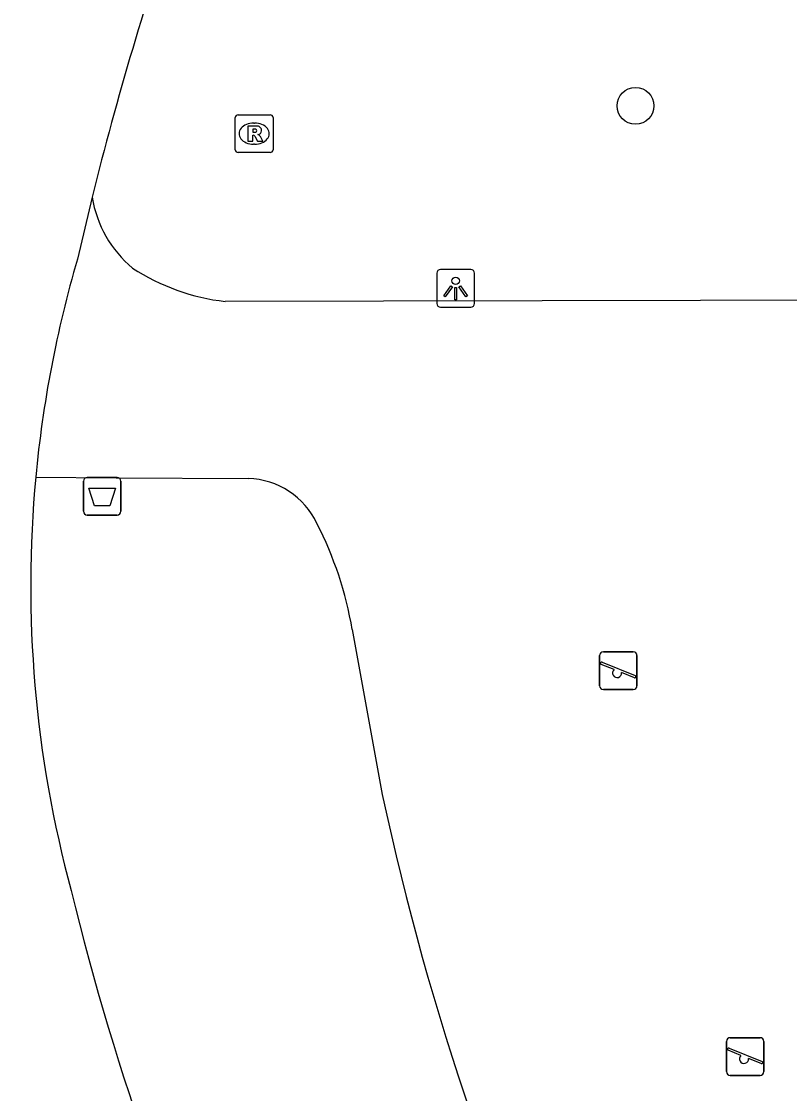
# Model space of a CAD drawing. Extents: x 159040 to 160094, y 381214 to 382518.
# Drawn here: x 159391.12 to 159411.48, y 381742.07 to 381770.51 of the extents above; entities that cross this region are included whole.
import ezdxf

# ---------------------------------------------------------------- set-up
doc = ezdxf.new("R2010")
doc.units = 0
for name, color, linetype in [('IMGEO_Afvalbak', 7, 'Continuous'), ('IMGEO_Boom', 7, 'Continuous'), ('IMGEO_Lichtpunt', 7, 'Continuous'), ('IMGEO_Rijbaan_lokaal_gesloten', 7, 'Continuous'), ('IMGEO_Rioolput', 7, 'Continuous'), ('IMGEO_Speelvoorziening', 7, 'Continuous'), ('IMGEO_Voetpad_gesloten', 7, 'Continuous'), ('IMGEO_Voetpad_open', 7, 'Continuous')]:
    doc.layers.add(name, color=color, linetype=linetype)

msp = doc.modelspace()

# ---------------------------------------------------------------- linework, layer by layer
at = {"layer": 'IMGEO_Afvalbak'}
for p, q in [((159392.762, 381757.515), (159392.762, 381758.315)), ((159392.762, 381758.315), (159392.762, 381757.515)), ((159392.862, 381758.415), (159393.652, 381758.415)), ((159393.652, 381758.415), (159392.862, 381758.415)), ((159393.752, 381758.315), (159393.752, 381757.515)), ((159393.752, 381757.515), (159393.752, 381758.315)), ((159393.652, 381757.415), (159392.862, 381757.415)), ((159392.862, 381757.415), (159393.652, 381757.415))]:
    msp.add_line(p, q, dxfattribs=at)
msp.add_lwpolyline([(159392.905, 381758.129), (159393.609, 381758.129), (159393.46, 381757.659), (159393.054, 381757.659), (159392.905, 381758.129)], dxfattribs=at)
for centre, start, end in [((159392.862, 381758.315), 90, 180), ((159392.862, 381758.315), 90, 180), ((159393.652, 381758.315), 0, 90), ((159393.652, 381758.315), 360, 90), ((159392.862, 381757.515), 180, 270), ((159392.862, 381757.515), 180, 270), ((159393.652, 381757.515), 270, 0), ((159393.652, 381757.515), 270, 0)]:
    msp.add_arc(centre, 0.1, start, end, dxfattribs=at)
at = {"layer": 'IMGEO_Boom'}
msp.add_circle((159407.399, 381768.27), 0.489, dxfattribs=at)
at = {"layer": 'IMGEO_Lichtpunt'}
for p, q in [((159403.033, 381763.927), (159402.225, 381763.927)), ((159403.033, 381763.927), (159402.225, 381763.927)), ((159402.131, 381763.832), (159402.131, 381763.025)), ((159402.131, 381763.832), (159402.131, 381763.025)), ((159403.127, 381763.025), (159403.127, 381763.832)), ((159403.127, 381763.025), (159403.127, 381763.832)), ((159402.225, 381762.931), (159403.033, 381762.931)), ((159402.225, 381762.931), (159403.033, 381762.931))]:
    msp.add_line(p, q, dxfattribs=at)
for points in [[(159402.505, 381763.496), (159402.544, 381763.468), (159402.356, 381763.206), (159402.318, 381763.233), (159402.505, 381763.496)], [(159402.607, 381763.448), (159402.654, 381763.448), (159402.654, 381763.126), (159402.607, 381763.126), (159402.607, 381763.448)], [(159402.717, 381763.468), (159402.755, 381763.495), (159402.942, 381763.233), (159402.903, 381763.205), (159402.717, 381763.468)]]:
    msp.add_lwpolyline(points, dxfattribs=at)
msp.add_circle((159402.63, 381763.63), 0.0994, dxfattribs=at)
for centre, start, end in [((159402.225, 381763.832), 90, 180), ((159402.225, 381763.832), 90, 180), ((159403.033, 381763.832), 0, 90), ((159403.033, 381763.832), 0, 90), ((159402.225, 381763.025), 180, 270), ((159402.225, 381763.025), 180, 270), ((159403.033, 381763.025), 270, 0), ((159403.033, 381763.025), 270, 360)]:
    msp.add_arc(centre, 0.0946, start, end, dxfattribs=at)
at = {"layer": 'IMGEO_Rijbaan_lokaal_gesloten'}
for centre, radius, start, end in [((159454.454, 381751.79), 67.606, 157.41802, 172.05891), ((159484.709, 381772.301), 101.82, 194.20461, 204.10116), ((159505.895, 381782.949), 127.63, 198.03033, 221.6169)]:
    msp.add_arc(centre, radius, start, end, dxfattribs=at)
at = {"layer": 'IMGEO_Rioolput'}
for p, q in [((159396.786, 381767.107), (159396.786, 381767.959)), ((159396.861, 381768.033), (159397.713, 381768.033)), ((159397.787, 381767.959), (159397.787, 381767.107)), ((159397.274, 381767.813), (159397.299, 381767.813)), ((159397.297, 381767.253), (159397.272, 381767.253)), ((159397.713, 381767.033), (159396.861, 381767.033))]:
    msp.add_line(p, q, dxfattribs=at)
for points in [[(159396.786, 381767.107), (159396.786, 381767.959)], [(159396.861, 381768.033), (159397.713, 381768.033)], [(159397.787, 381767.959), (159397.787, 381767.107)], [(159397.375, 381767.731), (159397.123, 381767.733), (159397.123, 381767.333)], [(159397.301, 381767.652), (159397.247, 381767.652), (159397.247, 381767.571)], [(159397.123, 381767.333), (159397.247, 381767.333), (159397.247, 381767.495), (159397.258, 381767.495)], [(159397.247, 381767.571), (159397.299, 381767.571)], [(159397.305, 381767.466), (159397.376, 381767.333), (159397.516, 381767.333), (159397.451, 381767.459)], [(159397.713, 381767.033), (159396.861, 381767.033)]]:
    msp.add_lwpolyline(points, dxfattribs=at)
for centre, radius, start, end in [((159396.863, 381767.957), 0.0765, 91.552, 178.448), ((159396.863, 381767.957), 0.0765, 91.552, 178.448), ((159397.711, 381767.957), 0.0765, 1.552, 88.448), ((159397.711, 381767.957), 0.0765, 1.552, 88.448), ((159397.307, 381767.556), 0.0964, 77.0061, 93.1865), ((159397.321, 381767.613), 0.0378, 276.6634, 79.6772), ((159397.374, 381767.621), 0.109, 350.3612, 89.416), ((159397.257, 381767.442), 0.0533, 26.0293, 88.6989), ((159397.283, 381767.76), 0.19, 274.7715, 282.9687), ((159397.372, 381767.621), 0.112, 277.5842, 350.9817), ((159397.356, 381767.406), 0.108, 29.5134, 73.7905), ((159396.863, 381767.109), 0.0765, 181.552, 268.448), ((159396.863, 381767.109), 0.0765, 181.552, 268.448), ((159397.711, 381767.109), 0.0765, 271.552, 358.448), ((159397.711, 381767.109), 0.0765, 271.552, 358.448)]:
    msp.add_arc(centre, radius, start, end, dxfattribs=at)
for centre, major_axis, ratio, start_param, end_param in [((159397.273, 381767.533), (-0.387, 0.002), 0.722429, 4.712389, 7.853982), ((159397.298, 381767.533), (-0.39, 0.002), 0.717154, 1.570796, 4.712389)]:
    msp.add_ellipse(centre, major_axis=major_axis, ratio=ratio, start_param=start_param, end_param=end_param, dxfattribs=at)
at = {"layer": 'IMGEO_Speelvoorziening'}
for p, q in [((159406.448, 381752.888), (159406.448, 381753.688)), ((159406.448, 381753.688), (159406.448, 381752.888)), ((159406.548, 381753.788), (159407.338, 381753.788)), ((159407.338, 381753.788), (159406.548, 381753.788)), ((159407.438, 381753.688), (159407.438, 381752.888)), ((159407.438, 381752.888), (159407.438, 381753.688)), ((159406.831, 381753.316), (159406.492, 381753.453)), ((159406.517, 381753.513), (159407.393, 381753.16)), ((159407.369, 381753.1), (159407.029, 381753.237)), ((159407.338, 381752.788), (159406.548, 381752.788)), ((159406.548, 381752.788), (159407.338, 381752.788)), ((159409.813, 381742.653), (159409.813, 381743.453)), ((159409.813, 381743.453), (159409.813, 381742.653)), ((159409.913, 381743.553), (159410.703, 381743.553)), ((159410.703, 381743.553), (159409.913, 381743.553)), ((159410.803, 381743.453), (159410.803, 381742.653)), ((159410.803, 381742.653), (159410.803, 381743.453)), ((159410.196, 381743.081), (159409.857, 381743.218)), ((159409.882, 381743.278), (159410.758, 381742.925)), ((159410.734, 381742.865), (159410.394, 381743.002)), ((159410.703, 381742.553), (159409.913, 381742.553)), ((159409.913, 381742.553), (159410.703, 381742.553))]:
    msp.add_line(p, q, dxfattribs=at)
for centre, radius, start, end in [((159406.548, 381753.688), 0.1, 90, 180), ((159406.548, 381753.688), 0.1, 90, 180), ((159407.338, 381753.688), 0.1, 0, 90), ((159407.338, 381753.688), 0.1, 360, 90), ((159406.505, 381753.483), 0.0327, 68.078, 248.078), ((159406.91, 381753.226), 0.12, 130.9928, 5.1632), ((159407.381, 381753.13), 0.0327, 248.078, 68.078), ((159406.548, 381752.888), 0.1, 180, 270), ((159406.548, 381752.888), 0.1, 180, 270), ((159407.338, 381752.888), 0.1, 270, 0), ((159407.338, 381752.888), 0.1, 270, 0), ((159409.913, 381743.453), 0.1, 90, 180), ((159409.913, 381743.453), 0.1, 90, 180), ((159410.703, 381743.453), 0.1, 0, 90), ((159410.703, 381743.453), 0.1, 360, 90), ((159409.87, 381743.248), 0.0327, 68.078, 248.078), ((159410.275, 381742.991), 0.12, 130.9928, 5.1632), ((159410.746, 381742.895), 0.0327, 248.078, 68.078), ((159409.913, 381742.653), 0.1, 180, 270), ((159409.913, 381742.653), 0.1, 180, 270), ((159410.703, 381742.653), 0.1, 270, 0), ((159410.703, 381742.653), 0.1, 270, 0)]:
    msp.add_arc(centre, radius, start, end, dxfattribs=at)
at = {"layer": 'IMGEO_Voetpad_gesloten'}
for points in [[(159392.99, 381765.845), (159392.601, 381764.208)], [(159417.532, 381763.123), (159396.522, 381763.082)], [(159391.494, 381758.419), (159393.627, 381758.407), (159397.133, 381758.387)], [(159399.888, 381754.376), (159400.684, 381750)]]:
    msp.add_lwpolyline(points, dxfattribs=at)
for centre, radius, start, end in [((159396.065, 381766.356), 3.118, 189.426, 230.0111), ((159422.224, 381755.543), 30.864, 163.6953, 174.6534), ((159397.161, 381768.72), 5.674, 236.8937, 263.5333), ((159397.064, 381756.302), 2.086, 25.2252, 88.0957), ((159390.252, 381752.732), 9.776, 9.6822, 27.1388), ((159472.31, 381765.327), 73.247, 192.07855, 205.9545)]:
    msp.add_arc(centre, radius, start, end, dxfattribs=at)
at = {"layer": 'IMGEO_Voetpad_open'}
for centre, radius, start, end in [((159479.616, 381744.425), 89.234, 160.85214, 166.1113), ((159422.311, 381755.54), 30.951, 174.6633, 195.139), ((159462.939, 381764.652), 72.572, 193.70589, 205.56217)]:
    msp.add_arc(centre, radius, start, end, dxfattribs=at)

doc.saveas('drawing.dxf')
